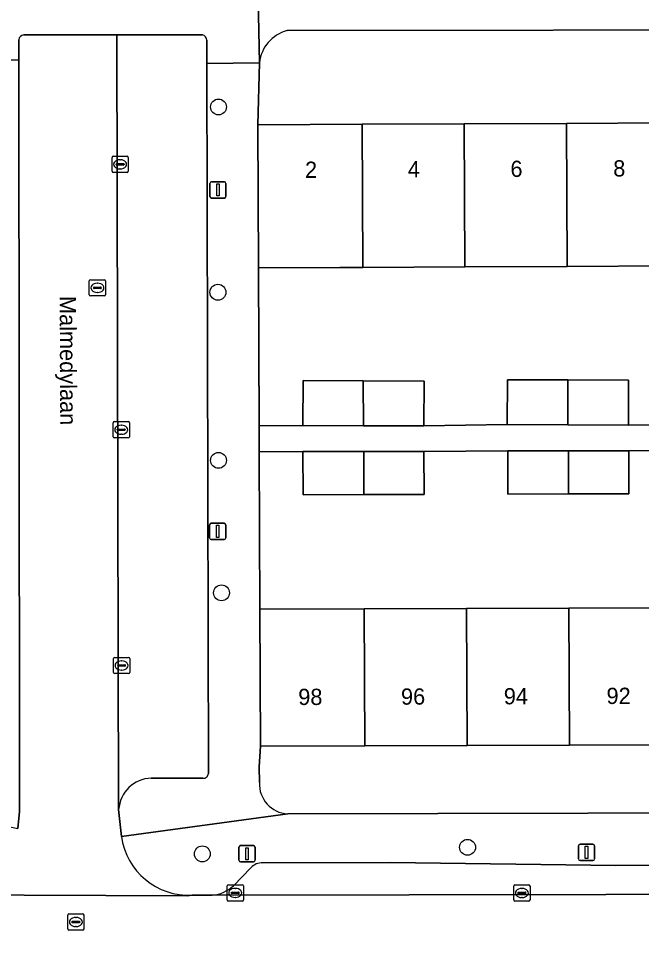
# Model space of a CAD drawing. Extents: x 160732 to 162107, y 387428 to 388479.
# Drawn here: x 161449.7 to 161488, y 388079.4 to 388136 of the extents above; entities that cross this region are included whole.
import ezdxf

# ---------------------------------------------------------------- set-up
doc = ezdxf.new("R2010")
doc.units = 0
for name, color, linetype in [('IMGEO_Boom', 7, 'Continuous'), ('IMGEO_Erf', 7, 'Continuous'), ('IMGEO_Kolk', 7, 'Continuous'), ('IMGEO_Lichtmast', 7, 'Continuous'), ('IMGEO_Muur', 7, 'Continuous'), ('IMGEO_Openbare_ruimte_label', 7, 'Continuous'), ('IMGEO_Pand', 7, 'Continuous'), ('IMGEO_Pand_nummerreeks', 7, 'Continuous'), ('IMGEO_Parkeervlak_open', 7, 'Continuous'), ('IMGEO_Rijbaan_lokaal_open', 7, 'Continuous'), ('IMGEO_Rioolput', 7, 'Continuous'), ('IMGEO_Voetpad_open', 7, 'Continuous')]:
    doc.layers.add(name, color=color, linetype=linetype)

msp = doc.modelspace()

# ---------------------------------------------------------------- linework, layer by layer
at = {"layer": 'IMGEO_Boom'}
for centre in [(161462.009, 388130.519), (161461.972, 388119.117), (161462.01, 388108.776), (161462.195, 388100.625), (161477.334, 388084.968), (161461.013, 388084.561)]:
    msp.add_circle(centre, 0.489, dxfattribs=at)
at = {"layer": 'IMGEO_Erf'}
for points in [[(161464.525, 388133.236), (161464.435, 388129.422), (161470.845, 388129.45), (161477.135, 388129.478), (161483.426, 388129.506), (161489.716, 388129.534), (161496.006, 388129.561), (161500, 388129.579), (161502.296, 388129.589), (161508.586, 388129.617), (161514.997, 388129.645), (161514.972, 388135.444), (161509.237, 388135.268), (161498.996, 388135.255), (161466.223, 388135.218)], [(161489.755, 388120.734), (161483.465, 388120.706), (161477.174, 388120.678), (161470.884, 388120.65), (161469.473, 388120.644), (161464.473, 388120.622), (161464.512, 388110.906), (161467.199, 388110.918), (161467.209, 388113.681), (161470.915, 388113.669), (161474.661, 388113.656), (161474.651, 388110.892), (161479.78, 388110.974), (161479.79, 388113.737), (161483.496, 388113.725), (161487.242, 388113.712), (161487.232, 388110.948), (161492.36, 388111.03)], [(161492.4, 388109.397), (161487.25, 388109.371), (161487.255, 388106.717), (161483.551, 388106.709), (161479.809, 388106.701), (161479.803, 388109.355), (161474.653, 388109.329), (161474.658, 388106.675), (161470.954, 388106.667), (161467.212, 388106.659), (161467.206, 388109.313), (161464.519, 388109.301), (161464.558, 388099.613), (161470.977, 388099.635), (161477.275, 388099.656), (161483.574, 388099.677), (161489.873, 388099.698)], [(161466.272, 388087.028), (161521.671, 388087.148), (161521.515, 388091.384), (161515.095, 388091.363), (161508.797, 388091.341), (161502.498, 388091.32), (161500, 388091.312), (161496.199, 388091.3), (161489.901, 388091.279), (161483.602, 388091.258), (161477.303, 388091.237), (161471.005, 388091.216), (161464.587, 388091.193), (161464.511, 388089.911), (161464.524, 388088.951)]]:
    msp.add_lwpolyline(points, dxfattribs=at)
for centre, radius, start, end in [((161466.836, 388132.975), 2.325, 105.2758, 173.5502), ((161466.364, 388088.868), 1.842, 177.4184, 267.123)]:
    msp.add_arc(centre, radius, start, end, dxfattribs=at)
at = {"layer": 'IMGEO_Kolk'}
for p, q in [((161455.454, 388126.562), (161455.454, 388127.414)), ((161455.529, 388127.488), (161456.381, 388127.488)), ((161455.942, 388127.268), (161455.967, 388127.268)), ((161456.455, 388127.414), (161456.455, 388126.562)), ((161456.381, 388126.488), (161455.529, 388126.488)), ((161455.713, 388126.982), (161455.713, 388126.994)), ((161456.151, 388126.945), (161455.753, 388126.945)), ((161455.756, 388127.031), (161456.154, 388127.031)), ((161455.965, 388126.708), (161455.94, 388126.708)), ((161456.197, 388126.994), (161456.197, 388126.982)), ((161455.521, 388110.233), (161455.521, 388111.085)), ((161455.596, 388111.159), (161456.448, 388111.159)), ((161455.78, 388110.653), (161455.78, 388110.665)), ((161455.823, 388110.702), (161456.221, 388110.702)), ((161456.009, 388110.939), (161456.034, 388110.939)), ((161456.264, 388110.665), (161456.264, 388110.653)), ((161456.522, 388111.085), (161456.522, 388110.233)), ((161456.448, 388110.159), (161455.596, 388110.159)), ((161456.218, 388110.616), (161455.82, 388110.616)), ((161456.032, 388110.379), (161456.007, 388110.379)), ((161455.543, 388095.727), (161455.543, 388096.579)), ((161455.618, 388096.653), (161456.47, 388096.653)), ((161456.544, 388096.579), (161456.544, 388095.727)), ((161455.802, 388096.147), (161455.802, 388096.159)), ((161456.24, 388096.11), (161455.842, 388096.11)), ((161455.845, 388096.196), (161456.243, 388096.196)), ((161456.031, 388096.433), (161456.056, 388096.433)), ((161456.286, 388096.159), (161456.286, 388096.147)), ((161456.47, 388095.653), (161455.618, 388095.653)), ((161456.054, 388095.873), (161456.029, 388095.873)), ((161462.538, 388081.736), (161462.538, 388082.588)), ((161462.613, 388082.662), (161463.465, 388082.662)), ((161463.026, 388082.442), (161463.051, 388082.442)), ((161463.539, 388082.588), (161463.539, 388081.736)), ((161480.176, 388081.73), (161480.176, 388082.582)), ((161480.251, 388082.656), (161481.103, 388082.656)), ((161480.664, 388082.436), (161480.689, 388082.436)), ((161481.177, 388082.582), (161481.177, 388081.73)), ((161462.797, 388082.156), (161462.797, 388082.168)), ((161463.235, 388082.119), (161462.837, 388082.119)), ((161462.84, 388082.205), (161463.238, 388082.205)), ((161463.049, 388081.882), (161463.024, 388081.882)), ((161463.281, 388082.168), (161463.281, 388082.156)), ((161480.435, 388082.15), (161480.435, 388082.162)), ((161480.873, 388082.113), (161480.475, 388082.113)), ((161480.478, 388082.199), (161480.876, 388082.199)), ((161480.687, 388081.876), (161480.662, 388081.876)), ((161480.919, 388082.162), (161480.919, 388082.15)), ((161463.465, 388081.662), (161462.613, 388081.662)), ((161481.103, 388081.656), (161480.251, 388081.656))]:
    msp.add_line(p, q, dxfattribs=at)
for points in [[(161455.454, 388126.562), (161455.454, 388127.414)], [(161455.529, 388127.488), (161456.381, 388127.488)], [(161456.455, 388127.414), (161456.455, 388126.562)], [(161456.381, 388126.488), (161455.529, 388126.488)], [(161455.521, 388110.233), (161455.521, 388111.085)], [(161455.596, 388111.159), (161456.448, 388111.159)], [(161456.522, 388111.085), (161456.522, 388110.233)], [(161456.448, 388110.159), (161455.596, 388110.159)], [(161455.543, 388095.727), (161455.543, 388096.579)], [(161455.618, 388096.653), (161456.47, 388096.653)], [(161456.544, 388096.579), (161456.544, 388095.727)], [(161456.47, 388095.653), (161455.618, 388095.653)], [(161462.538, 388081.736), (161462.538, 388082.588)], [(161462.613, 388082.662), (161463.465, 388082.662)], [(161463.539, 388082.588), (161463.539, 388081.736)], [(161480.176, 388081.73), (161480.176, 388082.582)], [(161480.251, 388082.656), (161481.103, 388082.656)], [(161481.177, 388082.582), (161481.177, 388081.73)], [(161463.465, 388081.662), (161462.613, 388081.662)], [(161481.103, 388081.656), (161480.251, 388081.656)]]:
    msp.add_lwpolyline(points, dxfattribs=at)
for centre, radius, start, end in [((161455.531, 388127.412), 0.0765, 91.552, 178.448), ((161455.531, 388127.412), 0.0765, 91.552, 178.448), ((161456.379, 388127.412), 0.0765, 1.552, 88.448), ((161456.379, 388127.412), 0.0765, 1.552, 88.448), ((161455.531, 388126.564), 0.0765, 181.552, 268.448), ((161455.531, 388126.564), 0.0765, 181.552, 268.448), ((161455.753, 388126.991), 0.0403, 85.8775, 175.7526), ((161455.75, 388126.981), 0.0366, 178.938, 274.7102), ((161456.154, 388126.988), 0.043, 264.8664, 352.4533), ((161456.158, 388126.993), 0.0386, 1.7309, 96.639), ((161456.379, 388126.564), 0.0765, 271.552, 358.448), ((161456.379, 388126.564), 0.0765, 271.552, 358.448), ((161455.598, 388111.083), 0.0765, 91.552, 178.448), ((161455.598, 388111.083), 0.0765, 91.552, 178.448), ((161455.82, 388110.662), 0.0403, 85.8775, 175.7526), ((161455.817, 388110.652), 0.0366, 178.938, 274.7102), ((161456.221, 388110.659), 0.043, 264.8664, 352.4533), ((161456.225, 388110.664), 0.0386, 1.7309, 96.639), ((161456.446, 388111.083), 0.0765, 1.552, 88.448), ((161456.446, 388111.083), 0.0765, 1.552, 88.448), ((161455.598, 388110.235), 0.0765, 181.552, 268.448), ((161455.598, 388110.235), 0.0765, 181.552, 268.448), ((161456.446, 388110.235), 0.0765, 271.552, 358.448), ((161456.446, 388110.235), 0.0765, 271.552, 358.448), ((161455.62, 388096.577), 0.0765, 91.552, 178.448), ((161455.62, 388096.577), 0.0765, 91.552, 178.448), ((161456.468, 388096.577), 0.0765, 1.552, 88.448), ((161456.468, 388096.577), 0.0765, 1.552, 88.448), ((161455.842, 388096.156), 0.0403, 85.8775, 175.7526), ((161455.839, 388096.146), 0.0366, 178.938, 274.7102), ((161456.243, 388096.153), 0.043, 264.8664, 352.4533), ((161456.247, 388096.158), 0.0386, 1.7309, 96.639), ((161455.62, 388095.729), 0.0765, 181.552, 268.448), ((161455.62, 388095.729), 0.0765, 181.552, 268.448), ((161456.468, 388095.729), 0.0765, 271.552, 358.448), ((161456.468, 388095.729), 0.0765, 271.552, 358.448), ((161462.615, 388082.586), 0.0765, 91.552, 178.448), ((161462.615, 388082.586), 0.0765, 91.552, 178.448), ((161463.463, 388082.586), 0.0765, 1.552, 88.448), ((161463.463, 388082.586), 0.0765, 1.552, 88.448), ((161480.253, 388082.58), 0.0765, 91.552, 178.448), ((161480.253, 388082.58), 0.0765, 91.552, 178.448), ((161481.101, 388082.58), 0.0765, 1.552, 88.448), ((161481.101, 388082.58), 0.0765, 1.552, 88.448), ((161462.837, 388082.165), 0.0403, 85.8775, 175.7526), ((161462.834, 388082.155), 0.0366, 178.938, 274.7102), ((161463.238, 388082.162), 0.043, 264.8664, 352.4533), ((161463.242, 388082.167), 0.0386, 1.7309, 96.639), ((161480.475, 388082.159), 0.0403, 85.8775, 175.7526), ((161480.472, 388082.149), 0.0366, 178.938, 274.7102), ((161480.876, 388082.156), 0.043, 264.8664, 352.4533), ((161480.88, 388082.161), 0.0386, 1.7309, 96.639), ((161462.615, 388081.738), 0.0765, 181.552, 268.448), ((161462.615, 388081.738), 0.0765, 181.552, 268.448), ((161463.463, 388081.738), 0.0765, 271.552, 358.448), ((161463.463, 388081.738), 0.0765, 271.552, 358.448), ((161480.253, 388081.732), 0.0765, 181.552, 268.448), ((161480.253, 388081.732), 0.0765, 181.552, 268.448), ((161481.101, 388081.732), 0.0765, 271.552, 358.448), ((161481.101, 388081.732), 0.0765, 271.552, 358.448)]:
    msp.add_arc(centre, radius, start, end, dxfattribs=at)
for centre, major_axis, ratio, start_param, end_param in [((161455.941, 388126.988), (-0.387, 0.002), 0.722429, 4.712389, 7.853982), ((161455.966, 388126.988), (-0.39, 0.002), 0.717154, 1.570796, 4.712389), ((161456.008, 388110.659), (-0.387, 0.002), 0.722429, 4.712389, 7.853982), ((161456.033, 388110.659), (-0.39, 0.002), 0.717154, 1.570796, 4.712389), ((161456.03, 388096.153), (-0.387, 0.002), 0.722429, 4.712389, 7.853982), ((161456.055, 388096.153), (-0.39, 0.002), 0.717154, 1.570796, 4.712389), ((161463.025, 388082.162), (-0.387, 0.002), 0.722429, 4.712389, 7.853982), ((161463.05, 388082.162), (-0.39, 0.002), 0.717154, 1.570796, 4.712389), ((161480.663, 388082.156), (-0.387, 0.002), 0.722429, 4.712389, 7.853982), ((161480.688, 388082.156), (-0.39, 0.002), 0.717154, 1.570796, 4.712389)]:
    msp.add_ellipse(centre, major_axis=major_axis, ratio=ratio, start_param=start_param, end_param=end_param, dxfattribs=at)
at = {"layer": 'IMGEO_Lichtmast'}
for p, q in [((161461.477, 388125.017), (161461.477, 388125.817)), ((161461.477, 388125.817), (161461.477, 388125.017)), ((161461.577, 388125.917), (161462.367, 388125.917)), ((161462.367, 388125.917), (161461.577, 388125.917)), ((161462.467, 388125.817), (161462.467, 388125.017)), ((161462.467, 388125.017), (161462.467, 388125.817)), ((161462.367, 388124.917), (161461.577, 388124.917)), ((161461.577, 388124.917), (161462.367, 388124.917)), ((161461.463, 388104.004), (161461.463, 388104.804)), ((161461.463, 388104.804), (161461.463, 388104.004)), ((161461.563, 388104.904), (161462.353, 388104.904)), ((161462.353, 388104.904), (161461.563, 388104.904)), ((161462.453, 388104.804), (161462.453, 388104.004)), ((161462.453, 388104.004), (161462.453, 388104.804)), ((161462.353, 388103.904), (161461.563, 388103.904)), ((161461.563, 388103.904), (161462.353, 388103.904)), ((161463.269, 388084.17), (161463.269, 388084.97)), ((161463.269, 388084.97), (161463.269, 388084.17)), ((161463.369, 388085.07), (161464.159, 388085.07)), ((161464.159, 388085.07), (161463.369, 388085.07)), ((161464.259, 388084.97), (161464.259, 388084.17)), ((161464.259, 388084.17), (161464.259, 388084.97)), ((161484.162, 388084.253), (161484.162, 388085.053)), ((161484.162, 388085.053), (161484.162, 388084.253)), ((161484.262, 388085.153), (161485.052, 388085.153)), ((161485.052, 388085.153), (161484.262, 388085.153)), ((161485.152, 388085.053), (161485.152, 388084.253)), ((161485.152, 388084.253), (161485.152, 388085.053)), ((161464.159, 388084.07), (161463.369, 388084.07)), ((161463.369, 388084.07), (161464.159, 388084.07)), ((161485.052, 388084.153), (161484.262, 388084.153)), ((161484.262, 388084.153), (161485.052, 388084.153))]:
    msp.add_line(p, q, dxfattribs=at)
for points in [[(161461.897, 388125.792), (161462.047, 388125.792), (161462.047, 388125.042), (161461.897, 388125.042), (161461.897, 388125.792)], [(161461.883, 388104.779), (161462.033, 388104.779), (161462.033, 388104.029), (161461.883, 388104.029), (161461.883, 388104.779)], [(161463.689, 388084.945), (161463.839, 388084.945), (161463.839, 388084.195), (161463.689, 388084.195), (161463.689, 388084.945)], [(161484.582, 388085.028), (161484.732, 388085.028), (161484.732, 388084.278), (161484.582, 388084.278), (161484.582, 388085.028)]]:
    msp.add_lwpolyline(points, dxfattribs=at)
for centre, start, end in [((161461.577, 388125.817), 90, 180), ((161461.577, 388125.817), 90, 180), ((161462.367, 388125.817), 0, 90), ((161462.367, 388125.817), 360, 90), ((161461.577, 388125.017), 180, 270), ((161461.577, 388125.017), 180, 270), ((161462.367, 388125.017), 270, 0), ((161462.367, 388125.017), 270, 0), ((161461.563, 388104.804), 90, 180), ((161461.563, 388104.804), 90, 180), ((161462.353, 388104.804), 0, 90), ((161462.353, 388104.804), 360, 90), ((161461.563, 388104.004), 180, 270), ((161461.563, 388104.004), 180, 270), ((161462.353, 388104.004), 270, 0), ((161462.353, 388104.004), 270, 0), ((161463.369, 388084.97), 90, 180), ((161463.369, 388084.97), 90, 180), ((161464.159, 388084.97), 0, 90), ((161464.159, 388084.97), 360, 90), ((161484.262, 388085.053), 90, 180), ((161484.262, 388085.053), 90, 180), ((161485.052, 388085.053), 0, 90), ((161485.052, 388085.053), 360, 90), ((161463.369, 388084.17), 180, 270), ((161463.369, 388084.17), 180, 270), ((161464.159, 388084.17), 270, 0), ((161464.159, 388084.17), 270, 0), ((161484.262, 388084.253), 180, 270), ((161484.262, 388084.253), 180, 270), ((161485.052, 388084.253), 270, 0), ((161485.052, 388084.253), 270, 0)]:
    msp.add_arc(centre, 0.1, start, end, dxfattribs=at)
at = {"layer": 'IMGEO_Muur'}
for points in [[(161464.473, 388120.622), (161464.512, 388110.927)], [(161464.519, 388109.307), (161464.558, 388099.613)]]:
    msp.add_lwpolyline(points, dxfattribs=at)
at = {"layer": 'IMGEO_Pand'}
for points in [[(161464.473, 388120.622), (161469.473, 388120.644), (161470.884, 388120.65), (161470.845, 388129.45), (161464.435, 388129.422)], [(161470.884, 388120.65), (161477.174, 388120.678), (161477.135, 388129.478), (161470.845, 388129.45)], [(161483.426, 388129.506), (161477.135, 388129.478), (161477.174, 388120.678), (161483.465, 388120.706)], [(161483.465, 388120.706), (161489.755, 388120.734), (161489.716, 388129.534), (161483.426, 388129.506)], [(161470.915, 388113.669), (161467.209, 388113.681), (161467.199, 388110.918), (161470.927, 388110.905)], [(161470.927, 388110.905), (161474.651, 388110.892), (161474.661, 388113.656), (161470.915, 388113.669)], [(161479.79, 388113.737), (161479.78, 388110.974), (161483.508, 388110.961), (161483.496, 388113.725)], [(161487.232, 388110.948), (161487.242, 388113.712), (161483.496, 388113.725), (161483.508, 388110.961)], [(161470.945, 388109.321), (161467.206, 388109.313), (161467.212, 388106.659), (161470.954, 388106.667)], [(161470.954, 388106.667), (161474.658, 388106.675), (161474.653, 388109.329), (161470.945, 388109.321)], [(161479.803, 388109.355), (161479.809, 388106.701), (161483.551, 388106.709), (161483.542, 388109.363)], [(161487.255, 388106.717), (161487.25, 388109.371), (161483.542, 388109.363), (161483.551, 388106.709)], [(161464.587, 388091.193), (161471.005, 388091.216), (161470.977, 388099.635), (161464.558, 388099.613)], [(161477.275, 388099.656), (161470.977, 388099.635), (161471.005, 388091.216), (161477.303, 388091.237)], [(161483.574, 388099.677), (161477.275, 388099.656), (161477.303, 388091.237), (161483.602, 388091.258)], [(161489.873, 388099.698), (161483.574, 388099.677), (161483.602, 388091.258), (161489.901, 388091.279)]]:
    msp.add_lwpolyline(points, close=True, dxfattribs=at)
at = {"layer": 'IMGEO_Parkeervlak_open'}
for points in [[(161461.019, 388134.958), (161455.761, 388134.95), (161455.862, 388087.286)], [(161461.289, 388133.19), (161461.286, 388134.631)], [(161461.382, 388089.518), (161461.289, 388133.19)], [(161457.868, 388089.222), (161461.05, 388089.216)], [(161518.905, 388084.1), (161486.467, 388083.858), (161472.584, 388084.028), (161464.738, 388084.015)], [(161463.999, 388083.705), (161462.929, 388082.607)], [(161461.622, 388082.024), (161522.194, 388082.123)]]:
    msp.add_lwpolyline(points, dxfattribs=at)
for centre, radius, start, end in [((161460.917, 388134.602), 0.37, 4.4368, 74.0275), ((161457.947, 388087.133), 2.091, 92.1653, 175.8), ((161461.075, 388089.522), 0.307, 265.2484, 359.3334), ((161464.697, 388083.078), 0.938, 87.4706, 138.0441), ((161461.455, 388084.155), 2.138, 274.4841, 313.5953)]:
    msp.add_arc(centre, radius, start, end, dxfattribs=at)
at = {"layer": 'IMGEO_Rijbaan_lokaal_open'}
for points in [[(161449.724, 388134.652), (161449.725, 388133.421), (161449.771, 388089.411), (161449.76, 388087.165), (161449.663, 388086.116)], [(161455.761, 388134.95), (161450.024, 388134.947)], [(161456.03, 388085.634), (161455.862, 388087.286), (161455.761, 388134.95)], [(161548.218, 388077.198), (161548.147, 388082.186), (161528.626, 388082.121), (161528.293, 388082.113), (161522.41, 388082.112), (161522.194, 388082.123), (161461.622, 388082.024), (161460.383, 388082.022), (161460.076, 388081.987), (161445.024, 388082.049), (161444.423, 388082.032), (161405.781, 388081.854), (161405.513, 388081.866), (161392.332, 388081.796), (161391.552, 388081.811), (161377.283, 388081.778), (161377.332, 388076.799)], [(161445.024, 388082.049), (161460.076, 388081.987), (161460.383, 388082.022)]]:
    msp.add_lwpolyline(points, dxfattribs=at)
for centre, radius, start, end in [((161450.023, 388134.648), 0.299, 89.7596, 179.2774), ((161460.185, 388086.212), 4.195, 187.9207, 272.7094)]:
    msp.add_arc(centre, radius, start, end, dxfattribs=at)
at = {"layer": 'IMGEO_Rioolput'}
for p, q in [((161454.056, 388118.963), (161454.056, 388119.815)), ((161454.131, 388119.889), (161454.983, 388119.889)), ((161455.057, 388119.815), (161455.057, 388118.963)), ((161454.315, 388119.383), (161454.315, 388119.395)), ((161454.753, 388119.346), (161454.355, 388119.346)), ((161454.358, 388119.432), (161454.756, 388119.432)), ((161454.544, 388119.669), (161454.569, 388119.669)), ((161454.799, 388119.395), (161454.799, 388119.383)), ((161454.983, 388118.889), (161454.131, 388118.889)), ((161454.567, 388119.109), (161454.542, 388119.109)), ((161452.729, 388079.945), (161452.729, 388080.797)), ((161452.804, 388080.871), (161453.656, 388080.871)), ((161453.217, 388080.651), (161453.242, 388080.651)), ((161453.73, 388080.797), (161453.73, 388079.945)), ((161452.988, 388080.365), (161452.988, 388080.377)), ((161453.426, 388080.328), (161453.028, 388080.328)), ((161453.031, 388080.414), (161453.429, 388080.414)), ((161453.24, 388080.091), (161453.215, 388080.091)), ((161453.472, 388080.377), (161453.472, 388080.365)), ((161453.656, 388079.871), (161452.804, 388079.871))]:
    msp.add_line(p, q, dxfattribs=at)
for points in [[(161454.056, 388118.963), (161454.056, 388119.815)], [(161454.131, 388119.889), (161454.983, 388119.889)], [(161455.057, 388119.815), (161455.057, 388118.963)], [(161454.983, 388118.889), (161454.131, 388118.889)], [(161452.729, 388079.945), (161452.729, 388080.797)], [(161452.804, 388080.871), (161453.656, 388080.871)], [(161453.73, 388080.797), (161453.73, 388079.945)], [(161453.656, 388079.871), (161452.804, 388079.871)]]:
    msp.add_lwpolyline(points, dxfattribs=at)
for centre, radius, start, end in [((161454.133, 388119.813), 0.0765, 91.552, 178.448), ((161454.133, 388119.813), 0.0765, 91.552, 178.448), ((161454.981, 388119.813), 0.0765, 1.552, 88.448), ((161454.981, 388119.813), 0.0765, 1.552, 88.448), ((161454.355, 388119.392), 0.0403, 85.8775, 175.7526), ((161454.352, 388119.382), 0.0366, 178.938, 274.7102), ((161454.756, 388119.389), 0.043, 264.8664, 352.4533), ((161454.76, 388119.394), 0.0386, 1.7309, 96.639), ((161454.133, 388118.965), 0.0765, 181.552, 268.448), ((161454.133, 388118.965), 0.0765, 181.552, 268.448), ((161454.981, 388118.965), 0.0765, 271.552, 358.448), ((161454.981, 388118.965), 0.0765, 271.552, 358.448), ((161452.806, 388080.795), 0.0765, 91.552, 178.448), ((161452.806, 388080.795), 0.0765, 91.552, 178.448), ((161453.654, 388080.795), 0.0765, 1.552, 88.448), ((161453.654, 388080.795), 0.0765, 1.552, 88.448), ((161453.028, 388080.374), 0.0403, 85.8775, 175.7526), ((161453.025, 388080.364), 0.0366, 178.938, 274.7102), ((161453.429, 388080.371), 0.043, 264.8664, 352.4533), ((161453.433, 388080.376), 0.0386, 1.7309, 96.639), ((161452.806, 388079.947), 0.0765, 181.552, 268.448), ((161452.806, 388079.947), 0.0765, 181.552, 268.448), ((161453.654, 388079.947), 0.0765, 271.552, 358.448), ((161453.654, 388079.947), 0.0765, 271.552, 358.448)]:
    msp.add_arc(centre, radius, start, end, dxfattribs=at)
for centre, major_axis, ratio, start_param, end_param in [((161454.543, 388119.389), (-0.387, 0.002), 0.722429, 4.712389, 7.853982), ((161454.568, 388119.389), (-0.39, 0.002), 0.717154, 1.570796, 4.712389), ((161453.216, 388080.371), (-0.387, 0.002), 0.722429, 4.712389, 7.853982), ((161453.241, 388080.371), (-0.39, 0.002), 0.717154, 1.570796, 4.712389)]:
    msp.add_ellipse(centre, major_axis=major_axis, ratio=ratio, start_param=start_param, end_param=end_param, dxfattribs=at)
at = {"layer": 'IMGEO_Voetpad_open'}
for points in [[(161466.116, 388166.851), (161457.913, 388167.007), (161454.013, 388166.998), (161446.922, 388166.978), (161447.003, 388133.376), (161449.725, 388133.421), (161449.724, 388134.652)], [(161461.286, 388134.631), (161461.289, 388133.19), (161464.525, 388133.236), (161464.38, 388140.116), (161464.388, 388140.237), (161464.378, 388153.292)], [(161464.388, 388140.237), (161464.38, 388140.116), (161464.525, 388133.236)], [(161466.223, 388135.218), (161498.996, 388135.255), (161509.237, 388135.268), (161514.972, 388135.444), (161521.724, 388135.448), (161529.272, 388135.45), (161535.567, 388135.451), (161548.607, 388135.455), (161548.606, 388138.324)], [(161450.024, 388134.947), (161455.761, 388134.95), (161461.019, 388134.958)], [(161445.3, 388087.037), (161449.663, 388086.116), (161449.76, 388087.165), (161449.771, 388089.411), (161449.725, 388133.421)], [(161449.725, 388133.421), (161447.003, 388133.376), (161447.059, 388110.027), (161447.063, 388108.472), (161447.11, 388088.856)], [(161464.473, 388120.622), (161464.435, 388129.422), (161464.525, 388133.236), (161461.289, 388133.19), (161461.382, 388089.518)], [(161464.524, 388088.951), (161464.511, 388089.911), (161464.587, 388091.193), (161464.558, 388099.613), (161464.519, 388109.301), (161464.512, 388110.906), (161464.473, 388120.622)], [(161492.36, 388111.03), (161487.232, 388110.948), (161483.508, 388110.961), (161479.78, 388110.974), (161474.651, 388110.892), (161470.927, 388110.905), (161467.199, 388110.918), (161464.512, 388110.906), (161464.519, 388109.301), (161467.206, 388109.313), (161470.945, 388109.321), (161474.653, 388109.329), (161479.803, 388109.355), (161483.542, 388109.363), (161487.25, 388109.371), (161492.4, 388109.397)], [(161461.05, 388089.216), (161457.868, 388089.222)], [(161596.167, 388086.894), (161596.178, 388087.432), (161585.072, 388087.285), (161529.514, 388087.165), (161527.939, 388087.161), (161523.158, 388087.151), (161521.671, 388087.148), (161466.272, 388087.028), (161456.03, 388085.634)], [(161455.862, 388087.286), (161456.03, 388085.634), (161466.272, 388087.028)], [(161464.738, 388084.015), (161472.584, 388084.028), (161486.467, 388083.858), (161518.905, 388084.1)], [(161462.929, 388082.607), (161463.999, 388083.705)], [(161460.383, 388082.022), (161461.622, 388082.024)]]:
    msp.add_lwpolyline(points, dxfattribs=at)
for centre, radius, start, end in [((161466.836, 388132.975), 2.325, 105.2758, 173.5502), ((161450.023, 388134.648), 0.299, 89.7596, 179.2774), ((161460.917, 388134.602), 0.37, 4.4368, 74.0275), ((161457.947, 388087.133), 2.091, 92.1653, 175.8), ((161461.075, 388089.522), 0.307, 265.2484, 359.3334), ((161466.364, 388088.868), 1.842, 177.4184, 267.123), ((161460.185, 388086.212), 4.195, 187.9207, 272.7094), ((161464.697, 388083.078), 0.938, 87.4706, 138.0441), ((161461.455, 388084.155), 2.138, 274.4841, 313.5953)]:
    msp.add_arc(centre, radius, start, end, dxfattribs=at)

# ---------------------------------------------------------------- texts
at = {"layer": 'IMGEO_Openbare_ruimte_label'}
msp.add_text('Malmedylaan', height=1, rotation=270.2292, dxfattribs=at).set_placement((161452.235, 388118.888))
at = {"layer": 'IMGEO_Pand_nummerreeks'}
for s, rotation, p in [('2', 0.2527, (161467.333, 388126.155)), ('4', 0.2527, (161473.655, 388126.183)), ('6', 0.2527, (161479.975, 388126.211)), ('8', 0.2527, (161486.3, 388126.239)), ('92', 0.1922, (161485.888, 388093.784)), ('98', 0.1922, (161466.918, 388093.721)), ('96', 0.1922, (161473.24, 388093.742)), ('94', 0.1922, (161479.566, 388093.763))]:
    msp.add_text(s, height=1, rotation=rotation, dxfattribs=at).set_placement(p)

doc.saveas('drawing.dxf')
